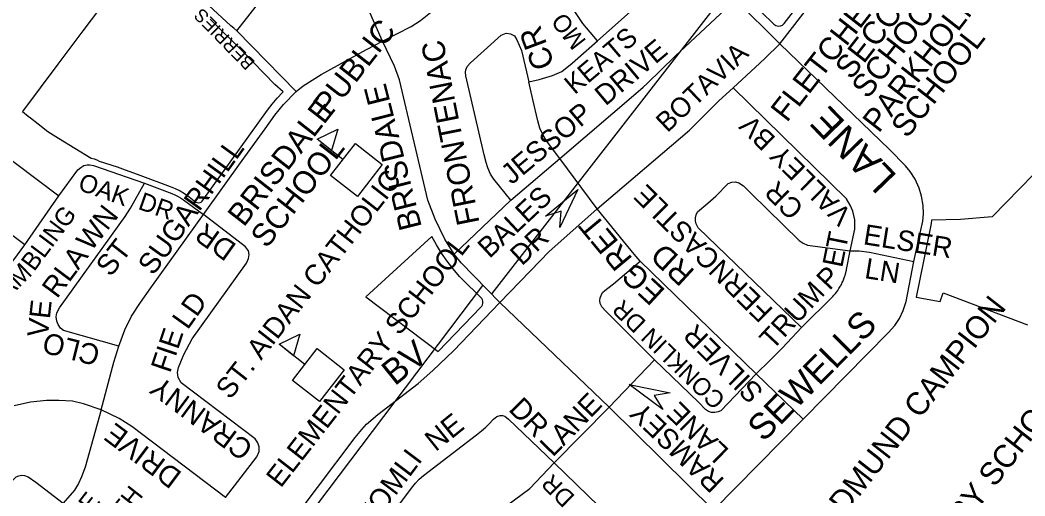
# Model space of a CAD drawing. Extents: x 586326 to 623965, y 4819854 to 4857850.
# Drawn here: x 593340 to 594445, y 4838688 to 4839211 of the extents above; entities that cross this region are included whole.
import ezdxf

# ---------------------------------------------------------------- set-up
doc = ezdxf.new("R2010")
doc.units = 0
for name, color, linetype in [('Lots_Concessions', 7, 'Continuous'), ('Minor Rd Lbls', 7, 'Continuous'), ('Minor Rds', 7, 'Continuous'), ('Park Outlines', 7, 'Continuous'), ('Proposed Secondary Rds', 7, 'Continuous'), ('School Syms_Lbls', 7, 'Continuous'), ('Secondary Rds Lbls', 7, 'Continuous')]:
    doc.layers.add(name, color=color, linetype=linetype)

msp = doc.modelspace()

# ---------------------------------------------------------------- linework, layer by layer
at = {"layer": 'Lots_Concessions'}
for p, q in [((593859, 4838910.4), (594213.6, 4839365.7)), ((593480.9, 4838432.6), (593848.7, 4838919.1))]:
    msp.add_line(p, q, dxfattribs=at)
at = {"layer": 'Minor Rd Lbls'}
for p, q in [((593917.9, 4838995.2), (593953.4, 4839024.6)), ((593953.4, 4839024.6), (593933.6, 4838982.9)), ((593935, 4839000.9), (593917.9, 4838995.2)), ((593933.6, 4838982.9), (593935, 4839000.9)), ((593935, 4839000.9), (593935, 4839000.9)), ((594046.8, 4838782.9), (594009.8, 4838810.4)), ((594009.8, 4838810.4), (594055, 4838801.2)), ((594055, 4838801.2), (594037.2, 4838798.1)), ((594037.2, 4838798.1), (594037.2, 4838798.1)), ((594037.2, 4838798.1), (594046.8, 4838782.9))]:
    msp.add_line(p, q, dxfattribs=at)
for points in [[(593935, 4839000.9), (593917.9, 4838995.2), (593953.4, 4839024.6), (593933.6, 4838982.9)], [(594037.2, 4838798.1), (594046.8, 4838782.9), (594009.8, 4838810.4), (594055, 4838801.2)]]:
    msp.add_lwpolyline(points, close=True, dxfattribs=at)
at = {"layer": 'Minor Rds'}
for points in [[(593974.9, 4839187.8), (594017.5, 4839225.5), (594021.1, 4839229.8), (594023, 4839234), (594023.4, 4839238.3), (594022.5, 4839241.9), (594020.2, 4839245.8), (593961.9, 4839306.2), (593961, 4839309.8), (593960.8, 4839313), (593961.4, 4839316.2), (593962.7, 4839320.1), (593990.7, 4839366.3)], [(593738.4, 4839187.6), (593769.9, 4839203.6), (593780.3, 4839210.3), (593791.4, 4839218.9), (593802.8, 4839229.4), (593815.7, 4839244.4), (593864.4, 4839302)], [(593974.9, 4839187.8), (593959, 4839207), (593955.1, 4839212.3), (593941.6, 4839232.9), (593935.4, 4839241), (593929, 4839247.4), (593923.6, 4839252.5), (593864.4, 4839302)], [(593578, 4839198.8), (593574.8, 4839201.8), (593571.6, 4839204.5), (593547.5, 4839226.7), (593534.1, 4839240.3), (593533.2, 4839243.4), (593532.6, 4839246.3), (593533.2, 4839249.2), (593534.5, 4839252), (593567.6, 4839294.9)], [(593578, 4839198.8), (593607.6, 4839236.7), (593611.8, 4839240.9), (593614.5, 4839242.5), (593617.6, 4839243.8), (593620.9, 4839244.5), (593624.4, 4839243.4), (593627.9, 4839241.6), (593647.7, 4839224), (593650.3, 4839222.3), (593653.1, 4839221.4), (593656.8, 4839221.7), (593660.3, 4839223.2), (593709.9, 4839250.2)], [(593933.6, 4839058.5), (594019.9, 4839132.3), (594025.2, 4839136.9), (594029.7, 4839141), (594060.4, 4839171.2), (594127, 4839233.2)], [(594175.8, 4839184.6), (594127, 4839233.2)], [(593643.5, 4839132.3), (593578, 4839198.8)], [(593879.7, 4839012.9), (593860.9, 4839035.9), (593857.3, 4839041.3), (593854.3, 4839048.2), (593852.5, 4839054.1), (593850.4, 4839062.7), (593830.1, 4839149.4), (593829.7, 4839153.6), (593830.2, 4839156.2), (593831.6, 4839159.6), (593835.3, 4839163.9), (593869, 4839194.1), (593874.5, 4839196.3), (593879.2, 4839195.7), (593883.5, 4839193.4), (593886.4, 4839189), (593891.3, 4839177.4), (593899.3, 4839143)], [(593643.5, 4839132.3), (593651.2, 4839138.4), (593670.9, 4839150.8), (593720.7, 4839178.3), (593738.4, 4839187.6)], [(593899.3, 4839143), (593911, 4839145.6), (593925.4, 4839149.9), (593935.8, 4839154.4), (593947.3, 4839163.3), (593974.9, 4839187.8)], [(594323.2, 4838945.4), (594332.9, 4838989.9), (594333.9, 4838997.8), (594333.5, 4839007.1), (594331.7, 4839017.1), (594328.9, 4839025.9), (594324.6, 4839035.8), (594319, 4839044.5), (594314.1, 4839050.6), (594296.3, 4839068.4), (594175.8, 4839184.6)], [(593933.6, 4839058.5), (593918.8, 4839078.1), (593915.2, 4839084.1), (593911.7, 4839091.9), (593909.3, 4839100), (593903.9, 4839123.5), (593899.3, 4839143)], [(594253, 4838957.3), (594258, 4838980.9), (594258, 4838991.3), (594256, 4839000.6), (594253.2, 4839007.3), (594249, 4839014.1), (594124.2, 4839136.4)], [(593541.5, 4838996.9), (593584.1, 4839056.3), (593609.2, 4839091.3), (593620.1, 4839106.4), (593629.6, 4839117.8), (593643.5, 4839132.3)], [(593344.7, 4838963.9), (593224.2, 4839053.9), (593221.7, 4839056.7), (593220.6, 4839059.8), (593220.1, 4839063.5), (593221.4, 4839067.8), (593247.6, 4839103.5), (593250.8, 4839106.6), (593254.4, 4839108.3), (593258.5, 4839109), (593262.6, 4839107.2), (593382.4, 4839017.6)], [(593382.4, 4839017.6), (593403.3, 4839046.2), (593406.5, 4839048.9), (593409.9, 4839050.8), (593413.3, 4839051.7), (593416.4, 4839051.8), (593420.4, 4839051), (593476.6, 4839031.6)], [(593879.7, 4839012.9), (593933.6, 4839058.5)], [(593974.6, 4839003.4), (593933.6, 4839058.5)], [(593448.4, 4838852.2), (593387.4, 4838869.7), (593384, 4838872.2), (593381.5, 4838876), (593380.1, 4838879.8), (593379.3, 4838884.5), (593380.2, 4838888.9), (593383, 4838894.5), (593455.3, 4838994.7), (593461.3, 4839003.9), (593476.6, 4839031.6)], [(593476.6, 4839031.6), (593506.7, 4839020.1), (593510, 4839018.6), (593513.4, 4839016.9), (593516.2, 4839015.2), (593519.4, 4839013.1), (593541.5, 4838996.9)], [(594199.4, 4838872.7), (594085.9, 4838982.5), (594083.7, 4838986.7), (594082.9, 4838990.2), (594082.8, 4838993.4), (594083.4, 4838996.8), (594085.2, 4839000.1), (594096.5, 4839009.4), (594105.4, 4839017.1), (594118.8, 4839031.2), (594123, 4839032.7), (594126.7, 4839032.8), (594130.6, 4839032), (594135.5, 4839028.7), (594144, 4839020), (594196.9, 4838968.5), (594201.3, 4838965.7), (594206.1, 4838963.4), (594253, 4838957.3)], [(593344.7, 4838963.9), (593382.4, 4839017.6)], [(593817.2, 4838953.4), (593879.7, 4839012.9)], [(594022, 4838945.9), (594015.3, 4838953.6), (594003.6, 4838967.7), (593974.6, 4839003.4)], [(593448.4, 4838852.2), (593455, 4838870.2), (593462.4, 4838885.2), (593472.3, 4838900.2), (593483.6, 4838916.4), (593541.5, 4838996.9)], [(593565.7, 4838686), (593600.2, 4838730.8), (593602.6, 4838736.6), (593602.8, 4838741.9), (593601.3, 4838746.2), (593598.3, 4838750.5), (593517, 4838812.2), (593513.7, 4838818), (593513, 4838823.4), (593514, 4838829), (593519.8, 4838843.1), (593528.9, 4838860.4), (593588.8, 4838943.6), (593591, 4838948.6), (593591.6, 4838953), (593590.8, 4838957.1), (593587.8, 4838961.7), (593541.5, 4838996.9)], [(593286, 4838908.8), (593320.6, 4838935), (593326.7, 4838940.4), (593332.6, 4838947.1), (593344.7, 4838963.9)], [(594199.4, 4838872.7), (594233.8, 4838907.1), (594235, 4838908.4), (594236, 4838909.5), (594236.8, 4838910.4), (594238.2, 4838912.2), (594239.3, 4838913.5), (594240.7, 4838915.6), (594242.1, 4838917.8), (594242.5, 4838918.5), (594242.8, 4838919.1), (594243.4, 4838920.2), (594243.8, 4838921), (594244.4, 4838922.2), (594244.9, 4838923.5), (594245.6, 4838925.1), (594246.1, 4838926.4), (594246.4, 4838927.3), (594246.9, 4838928.7), (594247.2, 4838929.4), (594247.4, 4838930.1), (594247.9, 4838931.8), (594248.2, 4838933), (594248.7, 4838934.9), (594248.9, 4838935.8), (594249.1, 4838936.8), (594253, 4838957.3)], [(594253, 4838957.3), (594262.9, 4838957), (594274.5, 4838955.7), (594323.2, 4838945.4)], [(594037.7, 4838837.2), (593984.2, 4838890.7), (593979.7, 4838895.6), (593978, 4838899.2), (593977.7, 4838902.4), (593978, 4838905.3), (593978.9, 4838908.2), (593980.6, 4838911.2), (593983.1, 4838913.6), (593986.4, 4838916), (593992.6, 4838921), (594022, 4838945.9)], [(594149.7, 4838822), (594022, 4838945.9)], [(594201.2, 4838772.1), (594295.2, 4838867.5), (594302.2, 4838874.9), (594307.2, 4838882.9), (594311.5, 4838891.5), (594314.5, 4838901.4), (594323.2, 4838945.4)], [(594149.7, 4838822), (594164.5, 4838836.5), (594171.5, 4838843.5), (594178.5, 4838850.5), (594183.8, 4838856), (594199.4, 4838872.7)], [(593428.9, 4838782.4), (593442.7, 4838834.7), (593448.4, 4838852.2)], [(593987.7, 4838785.2), (594037.7, 4838837.2)], [(594149.7, 4838822), (594110.8, 4838781.4), (594107.9, 4838780.1), (594104.3, 4838779.3), (594100.6, 4838779.5), (594097.1, 4838780.5), (594093.8, 4838782.9), (594086.2, 4838790.9), (594037.7, 4838837.2)], [(594149.7, 4838822), (594201.2, 4838772.1)], [(593428.9, 4838782.4), (593409.4, 4838788.9), (593397.4, 4838791.9), (593382.4, 4838792.8), (593368.6, 4838792.5), (593351, 4838791), (593333.1, 4838786.7)], [(593428.9, 4838782.4), (593411.3, 4838719.4), (593407.3, 4838708.7), (593404, 4838701.3), (593399.6, 4838694.1), (593387.1, 4838679.7)], [(593565.7, 4838686), (593462.7, 4838763.9), (593448.5, 4838772.8), (593428.9, 4838782.4)], [(593927.5, 4838724), (593987.7, 4838785.2)], [(593691.6, 4838591.2), (593770.5, 4838696.3), (593774.8, 4838701.9), (593778.9, 4838706.3), (593783.6, 4838710.2), (593841.9, 4838755.1), (593847.4, 4838759.2), (593852.3, 4838763.5), (593855.3, 4838766.8), (593860.5, 4838772), (593864.2, 4838774.9), (593867.9, 4838776), (593870.5, 4838776.1), (593872.9, 4838775.4), (593877.1, 4838772.2), (593927.5, 4838724)], [(594102.5, 4838672), (594201.2, 4838772.1)], [(593756, 4838542.9), (593829.5, 4838640.1), (593833.3, 4838644.7), (593836.5, 4838648), (593843.1, 4838653.5), (593892.2, 4838689.8), (593900.6, 4838696.1), (593927.5, 4838724)], [(593927.5, 4838724), (593976.3, 4838676.6), (593978.3, 4838673.7), (593979, 4838671.2), (593979.1, 4838668.3), (593978.7, 4838665.2), (593977.5, 4838661.5), (593957.5, 4838641.9), (593950.4, 4838635.8), (593898.5, 4838597.1), (593892.6, 4838591.9), (593887.5, 4838586.2), (593871.6, 4838565.4), (593870.3, 4838562.7), (593869.9, 4838560.4), (593869.9, 4838558.2), (593870.1, 4838555.6), (593871, 4838552.9), (593910.4, 4838499.9)], [(593298.1, 4838576.5), (593289.4, 4838568.4), (593286.1, 4838567.3), (593282.6, 4838566.8), (593279, 4838567.2), (593275.7, 4838568.5), (593273.3, 4838570.2), (593243.5, 4838599.8), (593241.2, 4838604), (593240.2, 4838607.7), (593241, 4838611.5), (593242.1, 4838614), (593245.8, 4838618.2), (593293.9, 4838667.4), (593327.2, 4838700.5), (593335.4, 4838708.6), (593338.2, 4838709.9), (593341.1, 4838710.5), (593344.6, 4838710.2), (593348.4, 4838708.9), (593356.8, 4838702.8), (593387.1, 4838679.7)]]:
    msp.add_lwpolyline(points, dxfattribs=at)
at = {"layer": 'Park Outlines'}
for points in [[(594141.8, 4839233.1), (594169.2, 4839206.2), (594171.3, 4839204.8), (594173.7, 4839204.1), (594176.2, 4839204.3), (594178.5, 4839205.3), (594180.4, 4839207), (594272.9, 4839326.1)], [(593436, 4839235.5), (593408.6, 4839198.9), (593381.2, 4839162.2), (593342.1, 4839110.1), (593348.5, 4839105.1), (593351, 4839103.2), (593359.4, 4839096.7), (593370.3, 4839088.4), (593382, 4839081.1), (593418, 4839058.9), (593418, 4839058.9), (593418, 4839058.9), (593421, 4839058.2), (593423.9, 4839057.2), (593426.6, 4839055.7), (593446.3, 4839049.3), (593452.4, 4839047.2), (593471.5, 4839040.2), (593504.9, 4839027.8), (593510.4, 4839025.6), (593515.6, 4839023), (593520.7, 4839020), (593525.5, 4839016.6), (593533.1, 4839010.8), (593534.5, 4839010.1), (593536.1, 4839009.9), (593537.6, 4839010.1), (593539, 4839010.8), (593540.1, 4839011.9), (593611.8, 4839111.6), (593617, 4839118.4), (593622.5, 4839124.8), (593628.4, 4839131), (593629, 4839131.8), (593620.1, 4839140.1), (593584.2, 4839176.6), (593548.7, 4839211.6)], [(594561.1, 4839149.7), (594409.3, 4838994.4), (594374.5, 4838991.5), (594342.6, 4838991), (594342, 4838987.2), (594341.4, 4838983.4), (594325.5, 4838906.2), (594352.2, 4838901.4), (594355.2, 4838910.9), (594448.1, 4838875.8)]]:
    msp.add_lwpolyline(points, dxfattribs=at)
msp.add_lwpolyline([(593792.6, 4838973), (593720.2, 4838906.5), (593799.5, 4838846.6), (593846.8, 4838895.2), (593847.7, 4838896.4), (593848.4, 4838897.7), (593848.8, 4838899.1), (593848.9, 4838900.5), (593848.8, 4838902), (593848.3, 4838903.4), (593847.6, 4838904.7), (593846.7, 4838905.8), (593842.1, 4838910.2), (593830.6, 4838921.5), (593823.1, 4838929.1), (593816.1, 4838937.2), (593809.5, 4838945.7), (593803.4, 4838954.5), (593797.8, 4838963.6)], close=True, dxfattribs=at)
at = {"layer": 'Proposed Secondary Rds'}
for points in [[(594175.8, 4839184.6), (594337.4, 4839393.6)], [(593738.4, 4839187.6), (593714.6, 4839241.7), (593709.9, 4839250.2)], [(593817.2, 4838953.4), (593807, 4838970), (593796.4, 4838992.1), (593788.4, 4839012.7), (593757.1, 4839145.2), (593751.6, 4839160.1), (593738.4, 4839187.6)], [(594124.2, 4839136.4), (594153.5, 4839163.3), (594159.4, 4839168.9), (594175.8, 4839184.6)], [(593974.6, 4839003.4), (594076.2, 4839089.9), (594091.7, 4839105), (594108.7, 4839121.9), (594124.2, 4839136.4)], [(593867.4, 4838900.3), (593912, 4838946.2), (593921.3, 4838955.9), (593974.6, 4839003.4)], [(593867.4, 4838900.3), (593825.1, 4838943.8), (593817.2, 4838953.4)], [(593625.5, 4838642), (593708.5, 4838752), (593715.6, 4838760.9), (593720.8, 4838766.6), (593733.2, 4838777.4), (593777.5, 4838811.2), (593793.8, 4838825.6), (593816.6, 4838847.4), (593867.4, 4838900.3)], [(593987.7, 4838785.2), (593867.4, 4838900.3)], [(594102.5, 4838672), (593987.7, 4838785.2)]]:
    msp.add_lwpolyline(points, dxfattribs=at)
at = {"layer": 'School Syms_Lbls'}
for p, q in [((593694.9, 4839057.6), (593666.5, 4839079.8)), ((593653, 4838832.2), (593624.6, 4838854.4))]:
    msp.add_line(p, q, dxfattribs=at)
for points in [[(593666.5, 4839079.8), (593689.3, 4839090.8), (593682.4, 4839067.3)], [(593681.3, 4839040.1), (593708.6, 4839075), (593738.2, 4839051.9), (593710.9, 4839017)], [(593624.6, 4838854.4), (593647.4, 4838865.4), (593640.5, 4838841.9)], [(593639.4, 4838814.8), (593666.7, 4838849.7), (593696.3, 4838826.5), (593669, 4838791.6)]]:
    msp.add_lwpolyline(points, close=True, dxfattribs=at)

# ---------------------------------------------------------------- texts
at = {"layer": 'Minor Rd Lbls'}
for s, height, rotation, p in [('BERRIES', 14.37, 134.4153, (593598.9, 4839164.6)), ('MO', 19.19, 127.7779, (593963.4, 4839187.9)), ('CR', 24.8, 110.5917, (593928.2, 4839161.7)), ('KEATS', 21.26, 40.3865, (593949.9, 4839128.1)), ('FRONTENAC', 24.8, 101.2737, (593845.3, 4838988)), ('JESSOP  DRIVE', 22.379, 39.9805, (593880.6, 4839029.1)), ('LANE', 31.36, 134.0445, (594305.7, 4839039.5)), ('VALLEY BV', 21.68, 135.4139, (594256, 4838998.3)), ('SUGARHILL', 22.87, 54.316, (593486.2, 4838929.1)), ('OAK', 19.78, 340.5724, (593402.2, 4839024.5)), ('BALES', 22.38, 43.0682, (593856.1, 4838948)), ('FERNCASTLE', 22.38, 135.2778, (594169.5, 4838892.4)), ('CR', 22.38, 135.2778, (594203.4, 4839005.2)), ('DR', 19.78, 340.5724, (593468.4, 4839003.4)), ('BLING', 19.78, 53.1875, (593355.1, 4838933.7)), ('WN', 22.87, 52.0474, (593417.7, 4838955.6)), ('RET', 24.8, 129.6909, (594014.5, 4838948.5)), ('DR', 22.87, 144.6637, (593579.1, 4838963.4)), ('DR', 22.38, 43.0682, (593891.8, 4838939.9)), ('ELSER', 22.38, 350.8779, (594266.6, 4838964.5)), ('ST', 22.87, 52.0474, (593439.3, 4838927.5)), ('ET', 22.38, 78.5597, (594244.2, 4838937.8)), ('RD', 24.8, 137.3031, (594083.3, 4838934.8)), ('RLA', 22.87, 53.3734, (593380.3, 4838903.8)), ('LN', 22.38, 350.8779, (594268, 4838927.3)), ('RAM', 19.78, 44.4404, (593312.1, 4838890.3)), ('EG', 24.8, 137.3031, (594050.8, 4838913.6)), ('P', 22.4, 47.0054, (594230.2, 4838912.8)), ('TRUM', 22.38, 47.0054, (594167.8, 4838847.1)), ('LD', 22.87, 54.6637, (593524, 4838869.5)), ('CONKLIN DR', 19.19, 136.1468, (594117, 4838795.1)), ('VE', 22.87, 83.7302, (593370.1, 4838861.4)), ('SEWELLS', 28.51, 45.3594, (594157.7, 4838746.1)), ('FIE', 22.87, 71.3743, (593504.6, 4838822)), ('SILVER', 22.38, 135.2778, (594158.9, 4838803.4)), ('CLO', 22.87, 165.8163, (593429.1, 4838852.5)), ('CRANNY', 22.87, 143.3547, (593597.7, 4838743.4)), ('DR', 22.95, 314.2178, (593876.2, 4838782.2)), ('LANE', 22.95, 45.9463, (593925.8, 4838729.6)), ('RAMSEY', 22.38, 136.2924, (594115.7, 4838705.5)), ('LANE', 22.38, 135.4591, (594120.9, 4838737.9)), ('NE', 22.95, 38.6835, (593796.8, 4838735.8)), ('DRIVE', 22.95, 143.0657, (593519, 4838712.8)), ('CUSTOMLI', 22.95, 53.0146, (593687.9, 4838601.2)), ('DR', 19.13, 135.161, (593951.2, 4838687.2)), ('SWORTH', 19.78, 51.8899, (593403.6, 4838596.2)), ('CIRCLE', 19.78, 51.8899, (593368.8, 4838605.6))]:
    msp.add_text(s, height=height, rotation=rotation, dxfattribs=at).set_placement(p)
at = {"layer": 'School Syms_Lbls'}
for s, height, p in [("FLETCHER'S MEADOW ", 25, (594183.4, 4839097.4)), ('SECONDARY', 25, (594254.2, 4839144.2)), ('SCHOOL/', 25, (594272.4, 4839123.1)), ('PARKHOLME', 25, (594284.5, 4839085.7)), ('PUBLIC', 25, (593680, 4839103.8)), ('SCHOOL', 25, (594315.9, 4839079.8)), ('BRISDALE', 25, (593585.8, 4838982.4)), ('SCHOOL', 25, (593611.1, 4838958.9)), ('ST. AIDAN CATHOLIC', 22.5, (593570.9, 4838792.7)), ('ELEMENTARY SCHOOL', 22.5, (593626.4, 4838695.7)), ('ST. EDMUND CAMPION', 25, (594196, 4838600.6)), ('SECONDARY SCHOOL', 25, (594275.9, 4838522.2))]:
    msp.add_text(s, height=height, rotation=52, dxfattribs=at).set_placement(p)
at = {"layer": 'Secondary Rds Lbls'}
for s, height, rotation, p in [('BOTAVIA', 21.6, 43.5277, (594051.9, 4839086.2)), ('BRISDALE', 24.8, 104.1839, (593781.9, 4838983.4)), ('BV', 27.77, 38.8199, (593751.9, 4838808))]:
    msp.add_text(s, height=height, rotation=rotation, dxfattribs=at).set_placement(p)

doc.saveas('drawing.dxf')
